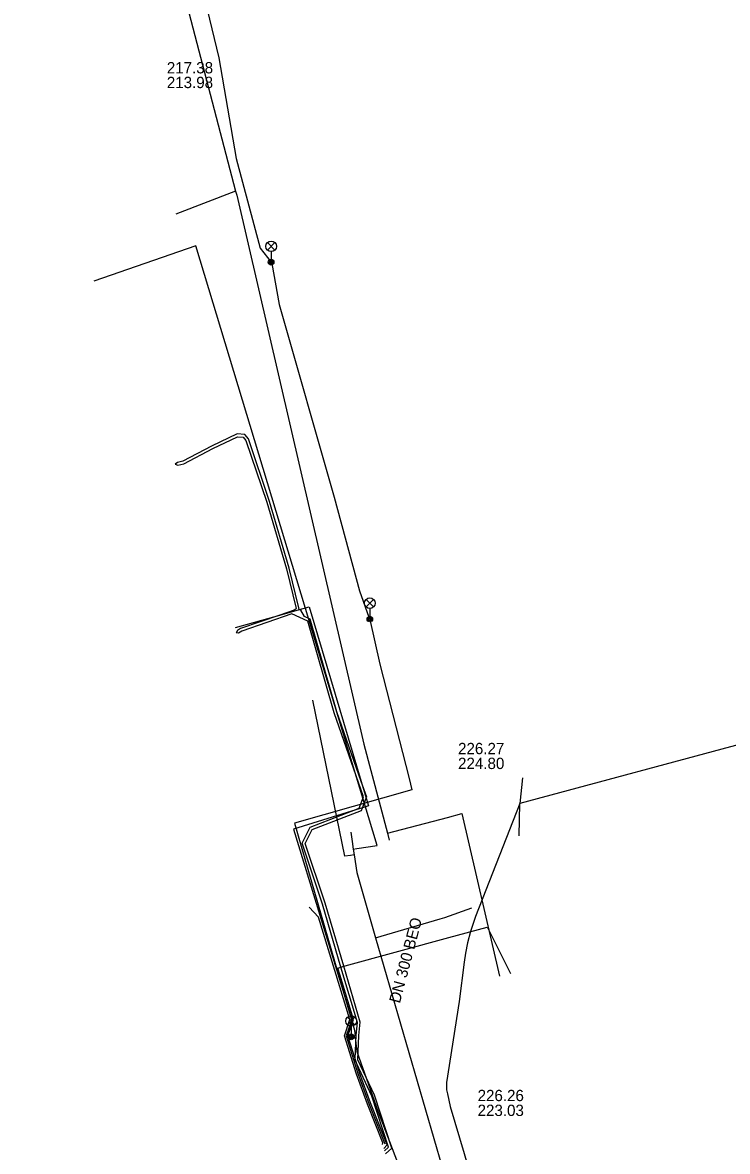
# Model space of a CAD drawing. Extents: x -595540 to -593988, y -1160850 to -1159202.
# Drawn here: x -595352.7 to -595302.8, y -1160100.6 to -1160020.8 of the extents above; entities that cross this region are included whole.
import ezdxf

# ---------------------------------------------------------------- set-up
doc = ezdxf.new("R2010")
doc.units = 0
for name, color, linetype in [('BVK-JEDNOTNA_popisy', 7, 'Continuous'), ('BVK-JEDNOTNA_trasa sítě', 7, 'Continuous'), ('BVK-VODOVOD_trasa sítě', 7, 'Continuous'), ('EON-NN_kabel', 7, 'Continuous'), ('EON-NN_kabel zrušené sítě', 7, 'Continuous'), ('INNOGY-NTL_trasa sítě', 7, 'Continuous'), ('JEDNOTNA-AREAL_popisy', 7, 'Continuous'), ('JEDNOTNA_trasa neprovozované sítě', 7, 'Continuous'), ('TSB_kabel VO', 7, 'Continuous'), ('TSB_lampy VO', 7, 'Continuous')]:
    doc.layers.add(name, color=color, linetype=linetype)

msp = doc.modelspace()

# ---------------------------------------------------------------- linework, layer by layer
at = {"layer": 'BVK-JEDNOTNA_popisy'}
for p, q in [((-595321.881, -1160072.639), (-595321.881, -1160072.639)), ((-595320.497, -1160097.165), (-595320.497, -1160097.165))]:
    msp.add_line(p, q, dxfattribs=at)
at = {"layer": 'BVK-JEDNOTNA_trasa sítě'}
for points in [[(-595317.505, -1160076.002), (-595320.639, -1160083.995), (-595321.001, -1160085.05), (-595321.216, -1160085.858), (-595321.353, -1160086.575), (-595321.446, -1160087.227), (-595321.792, -1160089.996), (-595322.696, -1160095.732), (-595322.691, -1160096.23), (-595322.627, -1160096.526)], [(-595322.627, -1160096.526), (-595322.432, -1160097.41), (-595321.452, -1160100.741), (-595311.529, -1160134.947)]]:
    msp.add_lwpolyline(points, dxfattribs=at)
at = {"layer": 'BVK-VODOVOD_trasa sítě'}
for points in [[(-595329.294, -1160079.227), (-595329.04, -1160079.188), (-595327.592, -1160078.972), (-595340.43, -1160036.59), (-595347.636, -1160039.07)], [(-595329.234, -1160079.629), (-595329.496, -1160079.668), (-595329.88, -1160079.726), (-595332.153, -1160068.689)], [(-595329.475, -1160078.021), (-595329.376, -1160078.675), (-595329.294, -1160079.227), (-595329.234, -1160079.629), (-595329.048, -1160080.866), (-595327.71, -1160085.484), (-595323.014, -1160101.701), (-595309.568, -1160148.128), (-595308.174, -1160152.941)], [(-595327.71, -1160085.484), (-595323.135, -1160084.159), (-595322.82, -1160084.068), (-595320.906, -1160083.373)]]:
    msp.add_lwpolyline(points, dxfattribs=at)
at = {"layer": 'EON-NN_kabel'}
for points in [[(-595333.01, -1160062.34), (-595333.094, -1160062.285), (-595333.108, -1160062.276), (-595333.143, -1160062.166), (-595333.823, -1160059.354), (-595335.225, -1160054.65), (-595336.711, -1160050.231), (-595336.969, -1160049.914), (-595337.508, -1160049.868), (-595339.325, -1160050.731), (-595341.334, -1160051.805), (-595341.725, -1160051.886), (-595341.88, -1160052.02), (-595341.689, -1160052.083), (-595341.266, -1160051.995), (-595339.235, -1160050.909), (-595337.472, -1160050.072), (-595337.071, -1160050.106), (-595336.889, -1160050.329), (-595335.415, -1160054.71), (-595334.017, -1160059.406), (-595333.337, -1160062.213), (-595333.345, -1160062.263), (-595333.473, -1160062.326), (-595334.497, -1160062.681), (-595337.262, -1160063.639), (-595337.48, -1160063.766), (-595337.58, -1160063.94)], [(-595327.017, -1160100.755), (-595326.575, -1160100.361), (-595327.797, -1160096.623), (-595328.959, -1160094.12), (-595328.89, -1160092.397), (-595328.799, -1160091.46), (-595329.97, -1160087.5), (-595331.285, -1160083.05), (-595332.682, -1160078.827), (-595332.197, -1160077.829), (-595328.713, -1160076.487), (-595328.641, -1160076.303), (-595328.375, -1160075.623), (-595328.343, -1160075.542), (-595328.725, -1160074.448), (-595330.445, -1160069.52), (-595332.337, -1160062.978), (-595332.751, -1160062.785), (-595333.01, -1160062.34)], [(-595327.084, -1160100.547), (-595326.805, -1160100.299), (-595327.983, -1160096.697), (-595329.048, -1160094.404), (-595329.161, -1160094.16), (-595329.157, -1160094.055), (-595329.09, -1160092.383), (-595329.001, -1160091.48), (-595330.16, -1160087.56), (-595331.475, -1160083.11), (-595332.898, -1160078.813), (-595332.343, -1160077.671), (-595329.41, -1160076.542), (-595328.867, -1160076.333), (-595328.557, -1160075.538), (-595330.635, -1160069.58), (-595332.503, -1160063.122), (-595333.637, -1160062.594), (-595337.178, -1160063.821), (-595337.401, -1160063.951), (-595337.58, -1160063.94)], [(-595327.216, -1160100.093), (-595327.204, -1160099.982), (-595328.293, -1160097.242), (-595329.075, -1160095.124), (-595329.918, -1160092.422), (-595329.525, -1160091.271), (-595331.751, -1160084.033), (-595332.405, -1160083.318)], [(-595327.128, -1160100.386), (-595326.894, -1160100.117), (-595328.069, -1160097.156), (-595328.847, -1160095.046), (-595329.048, -1160094.404), (-595329.157, -1160094.055), (-595329.666, -1160092.426), (-595329.273, -1160091.275), (-595330.253, -1160088.089), (-595330.387, -1160087.631), (-595330.16, -1160087.56), (-595329.97, -1160087.5), (-595329.873, -1160087.47), (-595322.529, -1160085.462), (-595319.814, -1160084.736), (-595319.777, -1160084.822), (-595318.174, -1160088.028)]]:
    msp.add_lwpolyline(points, dxfattribs=at)
at = {"layer": 'EON-NN_kabel zrušené sítě'}
msp.add_lwpolyline([(-595337.61, -1160063.557), (-595334.497, -1160062.681), (-595333.094, -1160062.285), (-595332.407, -1160062.092), (-595328.725, -1160074.448), (-595328.375, -1160075.623), (-595328.212, -1160076.169), (-595328.641, -1160076.303), (-595329.41, -1160076.542), (-595333.511, -1160077.819), (-595331.666, -1160083.902), (-595329.399, -1160091.273), (-595329.792, -1160092.424), (-595328.961, -1160095.085), (-595328.181, -1160097.199), (-595327.05, -1160100.049)], dxfattribs=at)
at = {"layer": 'INNOGY-NTL_trasa sítě'}
for points in [[(-595352.68, -1159969.56), (-595351.8, -1159970.91), (-595352.15, -1159977.12), (-595337.63, -1160032.72), (-595337.53, -1160033)], [(-595337.63, -1160032.72), (-595341.83, -1160034.33)], [(-595337.53, -1160033), (-595328.54, -1160071.81)], [(-595328.54, -1160071.81), (-595326.88, -1160078.1), (-595326.75, -1160078.58)], [(-595326.88, -1160078.1), (-595322.62, -1160076.98), (-595321.61, -1160076.71), (-595318.94, -1160088.2)]]:
    msp.add_lwpolyline(points, dxfattribs=at)
at = {"layer": 'JEDNOTNA-AREAL_popisy'}
msp.add_line((-595342.478, -1160023.591), (-595342.478, -1160023.591), dxfattribs=at)
at = {"layer": 'JEDNOTNA_trasa neprovozované sítě'}
for p in [(-595268.666, -1160062.877), (-595317.322, -1160074.186), (-595317.552, -1160078.279)]:
    msp.add_line(p, (-595317.505, -1160076.002), dxfattribs=at)
at = {"layer": 'TSB_kabel VO'}
msp.add_lwpolyline([(-595340.97, -1160014.29), (-595338.8, -1160023.29), (-595337.58, -1160030.41), (-595335.88, -1160036.75), (-595335.1, -1160037.74), (-595335.04, -1160037.83), (-595334.53, -1160040.73), (-595330.64, -1160054.35), (-595328.84, -1160060.96), (-595328.183, -1160062.839), (-595328.12, -1160062.96), (-595328.13, -1160062.99), (-595327.41, -1160066.16), (-595325.347, -1160074.231), (-595325.14, -1160075.04), (-595333.44, -1160077.4), (-595329.2, -1160092.02), (-595329.161, -1160092.412), (-595329.392, -1160092.436), (-595329.44, -1160092.5), (-595329.394, -1160092.556), (-595329.149, -1160092.532), (-595329.05, -1160093.53), (-595327.53, -1160097.8), (-595322.263, -1160111.549)], dxfattribs=at)
at = {"layer": 'TSB_lampy VO'}
for p, q in [((-595335.365, -1160036.88), (-595334.835, -1160036.35)), ((-595335.365, -1160036.35), (-595334.835, -1160036.88)), ((-595335.365, -1160036.88), (-595334.835, -1160036.35)), ((-595335.365, -1160036.35), (-595334.835, -1160036.88)), ((-595335.1, -1160036.99), (-595335.1, -1160037.74)), ((-595335.1, -1160036.99), (-595335.1, -1160037.74)), ((-595328.385, -1160062.1), (-595327.855, -1160061.57)), ((-595328.385, -1160061.57), (-595327.855, -1160062.1)), ((-595328.385, -1160062.1), (-595327.855, -1160061.57)), ((-595328.385, -1160061.57), (-595327.855, -1160062.1)), ((-595328.12, -1160062.21), (-595328.12, -1160062.96)), ((-595328.12, -1160062.21), (-595328.12, -1160062.96)), ((-595329.705, -1160091.64), (-595329.175, -1160091.11)), ((-595329.705, -1160091.11), (-595329.175, -1160091.64)), ((-595329.705, -1160091.64), (-595329.175, -1160091.11)), ((-595329.705, -1160091.11), (-595329.175, -1160091.64)), ((-595329.44, -1160091.75), (-595329.44, -1160092.5)), ((-595329.44, -1160091.75), (-595329.44, -1160092.5))]:
    msp.add_line(p, q, dxfattribs=at)
for centre, radius in [((-595335.1, -1160036.615), 0.375), ((-595335.1, -1160036.615), 0.375), ((-595335.1, -1160037.74), 0.2), ((-595335.1, -1160037.74), 0.2), ((-595335.1, -1160037.74), 0.145), ((-595335.1, -1160037.74), 0.145), ((-595335.1, -1160037.74), 0.0876), ((-595335.1, -1160037.74), 0.0876), ((-595328.12, -1160061.835), 0.375), ((-595328.12, -1160061.835), 0.375), ((-595328.12, -1160062.96), 0.2), ((-595328.12, -1160062.96), 0.2), ((-595328.12, -1160062.96), 0.145), ((-595328.12, -1160062.96), 0.145), ((-595328.12, -1160062.96), 0.0876), ((-595328.12, -1160062.96), 0.0876), ((-595329.44, -1160091.375), 0.375), ((-595329.44, -1160091.375), 0.375), ((-595329.44, -1160092.5), 0.2), ((-595329.44, -1160092.5), 0.2), ((-595329.44, -1160092.5), 0.145), ((-595329.44, -1160092.5), 0.145), ((-595329.44, -1160092.5), 0.0876), ((-595329.44, -1160092.5), 0.0876)]:
    msp.add_circle(centre, radius, dxfattribs=at)

# ---------------------------------------------------------------- texts
at = {"layer": 'BVK-JEDNOTNA_popisy'}
for s, p in [('226.27', (-595321.881, -1160072.514)), ('224.80', (-595321.881, -1160073.564)), ('226.26', (-595320.497, -1160097.04)), ('223.03', (-595320.497, -1160098.09))]:
    msp.add_text(s, height=0.8, dxfattribs=at).set_placement(p)
msp.add_text('DN 300 BEO', height=0.8, rotation=75.15269, dxfattribs=at).set_placement((-595325.998, -1160090.166))
at = {"layer": 'JEDNOTNA-AREAL_popisy'}
for s, p in [('217.38', (-595342.478, -1160024.391)), ('213.98', (-595342.478, -1160025.431))]:
    msp.add_text(s, height=0.8, dxfattribs=at).set_placement(p)

doc.saveas('drawing.dxf')
